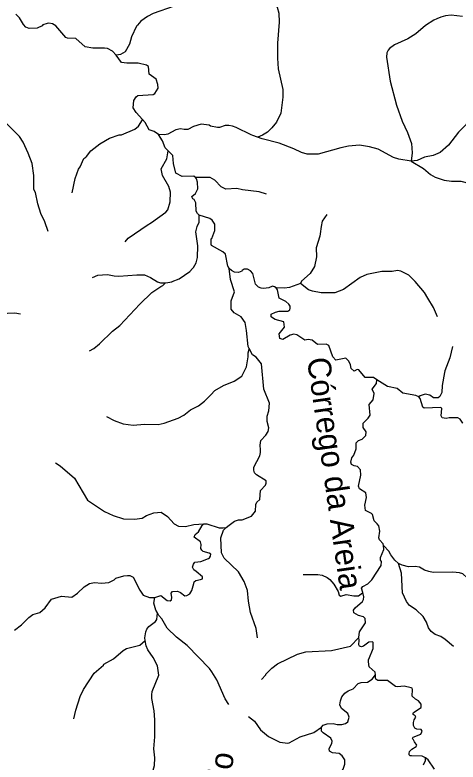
# Model space of a CAD drawing. Extents: x 393 to 446.6, y 8175.5 to 8231.
# Drawn here: x 436.82 to 440.67, y 8185.92 to 8192.41 of the extents above; entities that cross this region are included whole.
import ezdxf
from ezdxf.enums import TextEntityAlignment as Align

# ---------------------------------------------------------------- set-up
doc = ezdxf.new("R2010")
doc.units = 0
doc.header["$LTSCALE"] = 0.064
doc.linetypes.add('LONG_DASHED', pattern=[7.5, 6, -1.5])
doc.layers.add('61', color=7, linetype='Continuous')
doc.layers.add('7', color=7, linetype='Continuous', lineweight=25)
doc.layers.add('9', color=7, linetype='LONG_DASHED', lineweight=25)

msp = doc.modelspace()

# ---------------------------------------------------------------- linework, layer by layer
at = {"layer": '7'}
for points in [[(438.9963, 8192.7858), (438.997, 8192.7009), (439.005, 8192.6557), (439.0971, 8192.4813), (439.1116, 8192.4296), (439.1165, 8192.3521), (439.1019, 8192.168), (439.1019, 8192.0388), (439.1084, 8191.9452), (439.1471, 8191.7643), (439.1487, 8191.6997), (439.131, 8191.5609), (439.0922, 8191.4817), (439.0535, 8191.4316), (439.0131, 8191.3961), (438.9695, 8191.3687), (438.9289, 8191.3521), (438.9268, 8191.3513)], [(438.5521, 8192.6825), (438.4985, 8192.6721), (438.4738, 8192.6589), (438.3963, 8192.6104), (438.3382, 8192.583), (438.2622, 8192.5232), (438.2025, 8192.4893), (438.0217, 8192.4263), (437.97, 8192.4005), (437.9134, 8192.3601), (437.8842, 8192.326), (437.8747, 8192.315), (437.8327, 8192.2229), (437.8149, 8192.1583), (437.7778, 8192.0937), (437.7374, 8192.0695), (437.7003, 8192.0632), (437.6975, 8192.0627)], [(437.6975, 8192.0627), (437.668, 8192.1002), (437.6244, 8192.1212), (437.5986, 8192.126), (437.4952, 8192.1244), (437.4306, 8192.1357), (437.3483, 8192.2084), (437.2756, 8192.2116), (437.2611, 8192.218), (437.1755, 8192.3198), (437.1448, 8192.3375), (437.1141, 8192.3424), (437.098, 8192.3391), (437.0608, 8192.3278), (437.056, 8192.3198), (437.0124, 8192.2988), (436.943, 8192.2972), (436.9123, 8192.3085), (436.8929, 8192.3295), (436.859, 8192.3876), (436.8251, 8192.4215)], [(440.7103, 8192.3989), (440.6118, 8192.4118), (440.5617, 8192.407), (440.5214, 8192.3957), (440.4858, 8192.3798), (440.46, 8192.3682), (440.3889, 8192.3214), (440.3033, 8192.2487), (440.2339, 8192.2067), (440.1177, 8192.1534), (440.074, 8192.1212), (440.0643, 8192.1066), (440.053, 8192.0841), (440.0498, 8192.0453), (440.0805, 8191.8386), (440.1354, 8191.6287), (440.1854, 8191.4898), (440.2323, 8191.3929), (440.2662, 8191.296), (440.2726, 8191.2153), (440.264, 8191.1414)], [(437.9289, 8191.504), (437.873, 8191.5657), (437.8472, 8191.6076), (437.8521, 8191.6706), (437.8715, 8191.7029), (437.8876, 8191.7126), (438.0217, 8191.7207), (438.0362, 8191.732), (438.0652, 8191.7772), (438.062, 8191.8095), (438.0474, 8191.8547), (437.9861, 8191.8983), (437.9797, 8191.9645), (437.9619, 8191.9758), (437.8892, 8191.9936), (437.7924, 8191.9936), (437.7455, 8192.0017), (437.6975, 8192.0627)], [(441.1275, 8191.8102), (441.0902, 8191.7869), (441.0752, 8191.7692), (440.9848, 8191.7013), (440.9331, 8191.6448), (440.8959, 8191.5802), (440.8669, 8191.5479), (440.7409, 8191.4623), (440.6763, 8191.3945), (440.5875, 8191.2831), (440.5149, 8191.2185), (440.4535, 8191.1926), (440.3793, 8191.1781), (440.3147, 8191.149), (440.264, 8191.1414)], [(437.1067, 8190.5316), (437.0787, 8190.6142), (437.0443, 8190.6881), (437.0172, 8190.7728), (436.9962, 8190.8697), (436.9833, 8190.8972), (436.9833, 8191.0183), (436.9671, 8191.1216), (436.9349, 8191.2121), (436.8896, 8191.309), (436.859, 8191.3574), (436.7443, 8191.4688), (436.6075, 8191.6282)], [(437.3175, 8190.8663), (437.3434, 8190.9925), (437.3708, 8191.0732), (437.387, 8191.0942), (437.4177, 8191.1668), (437.4339, 8191.1784), (437.4403, 8191.183), (437.479, 8191.233), (437.5566, 8191.2928), (437.6406, 8191.3412), (437.7245, 8191.3719), (437.7439, 8191.3719), (437.8618, 8191.4219), (437.894, 8191.4478), (437.9284, 8191.5031), (437.9289, 8191.504)], [(438.0676, 8191.375), (438.028, 8191.4006), (437.9845, 8191.4139), (437.9506, 8191.4801), (437.9289, 8191.504)], [(438.9268, 8191.3513), (438.8858, 8191.3661), (438.8716, 8191.3729), (438.7418, 8191.4349), (438.7096, 8191.4478), (438.6773, 8191.4526), (438.645, 8191.4526), (438.5965, 8191.4365), (438.5804, 8191.4365), (438.5174, 8191.4478), (438.5061, 8191.4559), (438.4382, 8191.4655), (438.3704, 8191.4429), (438.322, 8191.4187), (438.2913, 8191.4171), (438.2574, 8191.4236), (438.217, 8191.4155), (438.1476, 8191.3783), (438.1185, 8191.3703), (438.0676, 8191.375)], [(438.1516, 8191.2323), (438.124, 8191.2598), (438.1008, 8191.3186), (438.0676, 8191.375)], [(440.264, 8191.1414), (440.1564, 8191.1587), (440.1112, 8191.1749), (439.9756, 8191.2459), (439.9013, 8191.2685), (439.8141, 8191.2815), (439.7172, 8191.2718), (439.6526, 8191.2588), (439.4556, 8191.2039), (439.3587, 8191.2039), (439.3103, 8191.2169), (439.244, 8191.2492), (439.1165, 8191.2992), (438.9679, 8191.3364), (438.9268, 8191.3513)], [(437.7769, 8190.4426), (437.8037, 8190.474), (437.969, 8190.5852), (438.0055, 8190.6097), (438.1298, 8190.7001), (438.1476, 8190.7211), (438.1686, 8190.789), (438.1702, 8190.873), (438.1573, 8190.9214), (438.1024, 8191.0183), (438.091, 8191.0764), (438.1395, 8191.1636), (438.1516, 8191.2323)], [(438.3875, 8190.9995), (438.3748, 8191.0134), (438.2735, 8191.0086), (438.2186, 8191.0376), (438.196, 8191.1216), (438.1928, 8191.1911), (438.1516, 8191.2323)], [(440.264, 8191.1414), (440.3711, 8191.0796), (440.4325, 8191.0279), (440.4729, 8191.0037), (440.5504, 8190.9779), (440.615, 8190.9682), (440.6958, 8190.9682), (440.8524, 8190.9278), (440.98, 8190.8584), (441.048, 8190.8355), (441.1188, 8190.8116), (441.1493, 8190.7915)], [(438.4198, 8190.6741), (438.4046, 8190.688), (438.3946, 8190.7082), (438.3914, 8190.7793), (438.3769, 8190.81), (438.3644, 8190.8167), (438.3591, 8190.8277), (438.3575, 8190.8358), (438.3882, 8190.8616), (438.4076, 8190.902), (438.4063, 8190.9611), (438.3981, 8190.9878), (438.3875, 8190.9995)], [(439.0044, 8190.8568), (438.9421, 8190.8762), (438.7968, 8190.8939), (438.7483, 8190.9052), (438.6514, 8190.8988), (438.6127, 8190.9198), (438.5577, 8190.9779), (438.5173, 8191.0005), (438.3911, 8190.9995), (438.3875, 8190.9995)], [(438.1279, 8190.0843), (438.1862, 8190.0936), (438.1863, 8190.0978), (438.2477, 8190.1188), (438.3382, 8190.1834), (438.3633, 8190.2098), (438.3704, 8190.2173), (438.3946, 8190.2593), (438.4059, 8190.3045), (438.4075, 8190.4079), (438.3914, 8190.5274), (438.4027, 8190.5758), (438.4205, 8190.613), (438.4198, 8190.6741)], [(438.6823, 8190.2091), (438.6695, 8190.2313), (438.6482, 8190.3336), (438.6272, 8190.3546), (438.5287, 8190.4111), (438.5238, 8190.4192), (438.5254, 8190.4676), (438.5303, 8190.4692), (438.5561, 8190.5403), (438.5561, 8190.5952), (438.5335, 8190.6307), (438.5141, 8190.6452), (438.4198, 8190.6741)], [(439.5298, 8190.678), (439.4911, 8190.621), (439.4798, 8190.5758), (439.4712, 8190.5118), (439.4685, 8190.4919), (439.4378, 8190.3885), (439.4394, 8190.311), (439.4216, 8190.227), (439.3845, 8190.1656), (439.3103, 8190.0994), (439.302, 8190.0793)], [(439.0911, 8190.0425), (439.0748, 8190.0518), (439.0585, 8190.0553), (439.027, 8190.0413), (438.9808, 8190.0365), (438.9582, 8190.0381), (438.9356, 8190.0478), (438.9097, 8190.0736), (438.8855, 8190.1657), (438.8662, 8190.1899), (438.8403, 8190.2028), (438.8129, 8190.2028), (438.7935, 8190.1931), (438.7919, 8190.1866), (438.7612, 8190.1754), (438.7289, 8190.1786), (438.701, 8190.1929), (438.6823, 8190.2091)], [(440.4935, 8189.79), (440.4583, 8189.8701), (440.4086, 8189.9524), (440.3792, 8190.001), (440.2985, 8190.0979), (440.2436, 8190.1511), (440.1726, 8190.1866), (440.1435, 8190.1915), (440.0983, 8190.1834), (440.0078, 8190.1834), (439.8787, 8190.1576), (439.8205, 8190.1301), (439.7473, 8190.0781), (439.6752, 8190.0268), (439.6009, 8189.9993), (439.4814, 8189.9993), (439.4055, 8190.0122), (439.3716, 8190.0251), (439.302, 8190.0793)], [(437.4931, 8190.132), (437.5404, 8190.1511), (437.5792, 8190.156), (437.6228, 8190.1576), (437.6825, 8190.1447), (437.7213, 8190.143), (437.8795, 8190.1559), (437.9441, 8190.1543), (437.9958, 8190.1317), (438.0587, 8190.0946), (438.083, 8190.0865), (438.1279, 8190.0843)], [(437.4676, 8189.4947), (437.5049, 8189.5149), (437.5534, 8189.5536), (437.6664, 8189.6651), (437.731, 8189.7151), (437.9037, 8189.9008), (438.0087, 8190.0009), (438.0862, 8190.0542), (438.104, 8190.0607), (438.1279, 8190.0843)], [(439.302, 8190.0793), (439.2069, 8190.0445), (439.1617, 8190.0381), (439.0911, 8190.0425)], [(439.9641, 8189.2414), (439.9361, 8189.2623), (439.8743, 8189.2629), (439.8641, 8189.263), (439.8076, 8189.3276), (439.7931, 8189.3308), (439.7688, 8189.3179), (439.7414, 8189.3405), (439.7366, 8189.3712), (439.722, 8189.4035), (439.6962, 8189.4293), (439.6089, 8189.4131), (439.5831, 8189.4422), (439.5476, 8189.5391), (439.525, 8189.552), (439.4491, 8189.5488), (439.4023, 8189.5859), (439.3684, 8189.594), (439.3393, 8189.5859), (439.2682, 8189.6328), (439.2424, 8189.6376), (439.2101, 8189.6312), (439.1488, 8189.5924), (439.1229, 8189.6021), (439.1165, 8189.6408), (439.1617, 8189.7006), (439.1552, 8189.7458), (439.081, 8189.7668), (439.0567, 8189.7813), (439.0454, 8189.791), (439.0454, 8189.812), (439.0842, 8189.8314), (439.1165, 8189.8394), (439.1924, 8189.8394), (439.2085, 8189.8491), (439.2117, 8189.8653), (439.2101, 8189.8815), (439.1988, 8189.8992), (439.1746, 8189.9234), (439.1164, 8189.9509), (439.1027, 8190.0239), (439.0911, 8190.0425)], [(436.8667, 8189.8133), (436.8186, 8189.8217), (436.7535, 8189.8189), (436.6717, 8189.8153), (436.5134, 8189.7958), (436.4618, 8189.7797), (436.3843, 8189.77), (436.2626, 8189.7881), (436.259, 8189.7886)], [(440.6224, 8189.5309), (440.5988, 8189.4326), (440.5572, 8189.3205), (440.552, 8189.3066), (440.5342, 8189.1936), (440.531, 8189.1306), (440.5116, 8189.0967), (440.4987, 8189.0853), (440.4568, 8189.0853), (440.4245, 8189.1079), (440.3857, 8189.1176), (440.3405, 8189.1031), (440.3292, 8189.0934)], [(440.0218, 8187.8022), (440.0204, 8187.8174), (439.9885, 8187.8517), (439.9836, 8187.8694), (439.9901, 8187.9276), (439.982, 8187.9744), (439.9667, 8187.9909), (439.9432, 8188.0163), (439.9271, 8188.0712), (439.919, 8188.0809), (439.8657, 8188.1068), (439.8609, 8188.1536), (439.8738, 8188.2182), (439.869, 8188.2586), (439.814, 8188.2941), (439.806, 8188.3183), (439.827, 8188.412), (439.8221, 8188.4605), (439.7979, 8188.4895), (439.7672, 8188.4943), (439.7446, 8188.5073), (439.7382, 8188.525), (439.7462, 8188.5638), (439.7656, 8188.5864), (439.785, 8188.6413), (439.785, 8188.6946), (439.806, 8188.714), (439.8383, 8188.7269), (439.8706, 8188.7592), (439.8722, 8188.7915), (439.8464, 8188.827), (439.8464, 8188.8641), (439.89, 8188.9077), (439.9061, 8188.9352), (439.8996, 8189.0272), (439.9336, 8189.0692), (439.9432, 8189.1225), (439.9239, 8189.1596), (439.9626, 8189.2097), (439.9641, 8189.2414)], [(440.3292, 8189.0934), (440.3042, 8189.1045), (440.1919, 8189.1257), (440.1419, 8189.1677), (440.0579, 8189.1838), (439.9641, 8189.2414)], [(440.7119, 8188.8644), (440.7118, 8188.8652), (440.6909, 8188.8997), (440.6699, 8188.9126), (440.5924, 8188.9126), (440.5666, 8188.9061), (440.5326, 8188.911), (440.5246, 8188.9287), (440.5287, 8188.9933), (440.5217, 8189.0003), (440.3776, 8188.9949), (440.3647, 8189.0046), (440.3421, 8189.0789), (440.3292, 8189.0934)], [(439.8427, 8187.393), (439.8327, 8187.4305), (439.842, 8187.4468), (439.8874, 8187.4689), (439.9222, 8187.5045), (440.0013, 8187.6272), (440.0046, 8187.6627), (439.9965, 8187.6756), (439.9965, 8187.6983), (440.0251, 8187.7662), (440.0218, 8187.8022)], [(440.1535, 8187.6449), (440.1225, 8187.674), (440.0853, 8187.7209), (440.0692, 8187.7532), (440.0251, 8187.7988), (440.0218, 8187.8022)], [(440.6321, 8186.9233), (440.5601, 8186.9861), (440.5214, 8187.0103), (440.4729, 8187.0281), (440.4374, 8187.0539), (440.4131, 8187.0879), (440.397, 8187.1363), (440.3679, 8187.1848), (440.3082, 8187.2429), (440.2501, 8187.28), (440.2226, 8187.314), (440.1887, 8187.3915), (440.179, 8187.5626), (440.1535, 8187.6449)], [(440.7866, 8187.4863), (440.7135, 8187.5545), (440.6844, 8187.5642), (440.6247, 8187.5707), (440.4535, 8187.5674), (440.4164, 8187.5771), (440.3793, 8187.5868), (440.3373, 8187.6126), (440.2985, 8187.6191), (440.2404, 8187.6175), (440.1855, 8187.6304), (440.1535, 8187.6449)], [(439.3256, 8187.5497), (439.4507, 8187.5514), (439.4892, 8187.5444), (439.5331, 8187.5254), (439.5557, 8187.5077), (439.5912, 8187.4657), (439.6283, 8187.4011), (439.6364, 8187.3705), (439.6526, 8187.3607), (439.6978, 8187.3753), (439.7656, 8187.364), (439.8044, 8187.3656), (439.8397, 8187.3909), (439.8427, 8187.393)], [(439.8077, 8187.0026), (439.8147, 8187.0503), (439.8673, 8187.1298), (439.8641, 8187.1686), (439.848, 8187.1815), (439.8043, 8187.1944), (439.7656, 8187.2154), (439.7624, 8187.2397), (439.7753, 8187.2606), (439.8415, 8187.3156), (439.8496, 8187.3333), (439.8525, 8187.356), (439.8427, 8187.393)], [(438.9628, 8186.637), (439.0002, 8186.6777), (439.0002, 8186.6842), (439.0535, 8186.7359), (439.1019, 8186.773), (439.2747, 8186.8569), (439.349, 8186.8779), (439.5719, 8186.8892), (439.7362, 8186.9258), (439.8077, 8187.0026)], [(439.9521, 8186.6765), (439.9513, 8186.7019), (439.898, 8186.7471), (439.8915, 8186.7908), (439.8915, 8186.8117), (439.8964, 8186.8134), (439.9319, 8186.907), (439.9335, 8186.9587), (439.9287, 8186.9651), (439.8964, 8186.9619), (439.8496, 8186.928), (439.8302, 8186.9215), (439.8141, 8186.9264), (439.8077, 8186.9386), (439.8124, 8186.9805), (439.8077, 8187.0026)], [(440.3889, 8185.9571), (440.3582, 8185.972), (440.2662, 8185.9736), (440.2533, 8185.9753), (440.2468, 8185.9833), (440.2447, 8185.9943), (440.25, 8186.0129), (440.2678, 8186.0318), (440.3082, 8186.0544), (440.3114, 8186.0673), (440.2936, 8186.0948), (440.2833, 8186.1129), (440.2772, 8186.119), (440.2753, 8186.1258), (440.2795, 8186.135), (440.3469, 8186.1626), (440.3599, 8186.1884), (440.3501, 8186.2029), (440.313, 8186.2046), (440.2953, 8186.2142), (440.2824, 8186.2385), (440.2825, 8186.2645), (440.2888, 8186.2869), (440.3033, 8186.3095), (440.2983, 8186.3219), (440.2816, 8186.3339), (440.2807, 8186.3418), (440.2851, 8186.3507), (440.3502, 8186.3951), (440.3518, 8186.4242), (440.3275, 8186.4516), (440.3001, 8186.4662), (440.2727, 8186.492), (440.2745, 8186.5512), (440.2727, 8186.5615), (440.2646, 8186.5663), (440.2016, 8186.5792), (440.1435, 8186.5727), (440.1273, 8186.5776), (440.0563, 8186.6276), (439.9723, 8186.6276), (439.9561, 8186.6389), (439.9528, 8186.6554), (439.9521, 8186.6765)], [(440.3712, 8185.8962), (440.3889, 8185.9327), (440.3889, 8185.9571)], [(440.4664, 8185.8574), (440.4112, 8185.9396), (440.3889, 8185.9571)]]:
    msp.add_lwpolyline(points, dxfattribs=at)
at = {"layer": '9'}
for points in [[(438.8557, 8189.5133), (438.8453, 8189.5328), (438.8323, 8189.6699), (438.8194, 8189.741), (438.7854, 8189.791), (438.7257, 8189.8233), (438.6982, 8189.8556), (438.6982, 8189.9299), (438.7273, 8190.0074), (438.6918, 8190.114), (438.6823, 8190.2091)], [(437.6158, 8188.9228), (437.6825, 8188.8884), (437.759, 8188.8595), (437.8466, 8188.8478), (437.9457, 8188.8577), (438.0636, 8188.8528), (438.1169, 8188.8658), (438.238, 8188.9093), (438.2881, 8188.9352), (438.3462, 8188.982), (438.414, 8189.0175), (438.4673, 8189.0563), (438.5212, 8189.1122), (438.5578, 8189.15), (438.632, 8189.1935), (438.7241, 8189.2307), (438.7903, 8189.2743), (438.8306, 8189.3551), (438.8452, 8189.4422), (438.8452, 8189.4761), (438.8546, 8189.5095), (438.8557, 8189.5133)], [(438.6555, 8187.9597), (438.681, 8187.9784), (438.7277, 8188.0126), (438.7626, 8188.0242), (438.7953, 8188.0242), (438.8744, 8188.058), (438.9105, 8188.0993), (438.914, 8188.1598), (438.9222, 8188.1773), (438.949, 8188.2029), (438.9525, 8188.2815), (438.9968, 8188.3268), (439.0038, 8188.3443), (439.0014, 8188.3641), (438.9187, 8188.4153), (438.9024, 8188.4339), (438.8955, 8188.456), (438.8966, 8188.4816), (438.9479, 8188.5811), (438.9549, 8188.609), (438.9532, 8188.6328), (438.9502, 8188.6742), (438.956, 8188.7138), (439.0003, 8188.7621), (439.0189, 8188.7923), (439.0248, 8188.8249), (439.0119, 8188.8785), (439.0108, 8188.9262), (439.026, 8188.9733), (439.033, 8189.0385), (438.9817, 8189.1607), (438.9615, 8189.3825), (438.9146, 8189.439), (438.8839, 8189.46), (438.8557, 8189.5133)], [(437.1698, 8188.5202), (437.213, 8188.4945), (437.3353, 8188.3877), (437.45, 8188.1956), (437.5969, 8188.0987), (437.6712, 8188.0616), (437.7617, 8188.0341), (437.8569, 8188.0309), (437.9247, 8188.0406), (437.9619, 8188.0632), (438.0249, 8188.0874), (438.0895, 8188.0906), (438.146, 8188.0551), (438.2025, 8187.9905), (438.2413, 8187.9711), (438.301, 8187.9663), (438.3737, 8187.984), (438.4621, 8187.9894)], [(438.0356, 8187.3509), (438.086, 8187.3679), (438.1408, 8187.3231), (438.1687, 8187.3219), (438.1792, 8187.3301), (438.1827, 8187.351), (438.1769, 8187.3871), (438.1897, 8187.4022), (438.2316, 8187.4046), (438.2572, 8187.3941), (438.2957, 8187.365), (438.3132, 8187.3679), (438.34, 8187.3819), (438.3575, 8187.4121), (438.3728, 8187.4705), (438.3765, 8187.4855), (438.3903, 8187.4993), (438.4332, 8187.5052), (438.4479, 8187.5126), (438.4479, 8187.5303), (438.3947, 8187.5771), (438.374, 8187.5907), (438.3621, 8187.6145), (438.3704, 8187.6401), (438.3833, 8187.6562), (438.4334, 8187.6643), (438.5028, 8187.6902), (438.5109, 8187.695), (438.5199, 8187.7096), (438.5222, 8187.7273), (438.5084, 8187.7364), (438.456, 8187.7499), (438.4443, 8187.7611), (438.4338, 8187.777), (438.4382, 8187.8121), (438.4318, 8187.8339), (438.3771, 8187.8754), (438.3864, 8187.8975), (438.4132, 8187.9207), (438.4458, 8187.9766), (438.4621, 8187.9894)], [(438.4621, 8187.9894), (438.4866, 8187.9906), (438.5949, 8187.9562), (438.6299, 8187.955), (438.6555, 8187.9597)], [(438.9287, 8186.9997), (438.9162, 8187.0814), (438.8661, 8187.2203), (438.8484, 8187.3188), (438.8395, 8187.4117), (438.8387, 8187.4205), (438.8129, 8187.4899), (438.7612, 8187.5723), (438.6385, 8187.6934), (438.6142, 8187.737), (438.6078, 8187.8694), (438.632, 8187.934), (438.6555, 8187.9597)], [(436.8147, 8187.0665), (436.8753, 8187.1125), (436.9405, 8187.1765), (436.9753, 8187.2025), (437.035, 8187.2203), (437.0802, 8187.259), (437.1367, 8187.3349), (437.2239, 8187.3607), (437.3127, 8187.3527), (437.3628, 8187.3882), (437.4193, 8187.4431), (437.4661, 8187.4705), (437.5114, 8187.4818), (437.5711, 8187.4754), (437.6341, 8187.4818), (437.6825, 8187.5028), (437.6971, 8187.519), (437.7659, 8187.5394), (437.7985, 8187.5417), (437.8182, 8187.54), (437.8472, 8187.5255), (437.9054, 8187.4141), (437.9345, 8187.3705), (437.9894, 8187.351), (438.0356, 8187.3509)], [(438.0592, 8187.2159), (438.0441, 8187.2403), (438.0254, 8187.3008), (438.0356, 8187.3509)], [(437.9522, 8186.9778), (437.9485, 8187), (437.9555, 8187.0512), (437.966, 8187.0756), (437.9834, 8187.0989), (438.0417, 8187.1408), (438.0522, 8187.1588), (438.0592, 8187.2159)], [(438.6792, 8186.4198), (438.6465, 8186.4694), (438.5739, 8186.6357), (438.5298, 8186.703), (438.5093, 8186.7342), (438.3155, 8186.9328), (438.2235, 8187.0055), (438.1411, 8187.083), (438.0959, 8187.1638), (438.0685, 8187.1928), (438.0592, 8187.2159)], [(437.3311, 8186.2941), (437.3466, 8186.3709), (437.387, 8186.4904), (437.4161, 8186.5501), (437.5065, 8186.6922), (437.5889, 8186.7617), (437.5921, 8186.7698), (437.6745, 8186.8182), (437.7584, 8186.8908), (437.7891, 8186.9054), (437.9038, 8186.936), (437.9497, 8186.9756), (437.9522, 8186.9778)], [(437.99, 8185.7741), (438.0145, 8185.8276), (438.0313, 8185.8897), (438.0361, 8185.9575), (438.0265, 8186.035), (438.0362, 8186.1384), (438.0361, 8186.2869), (438.0297, 8186.3645), (438.0087, 8186.471), (438.0087, 8186.5033), (438.012, 8186.534), (438.0701, 8186.6761), (438.0571, 8186.7552), (438.02, 8186.8295), (437.9748, 8186.8957), (437.9602, 8186.9296), (437.9522, 8186.9778)], [(439.4839, 8186.224), (439.4978, 8186.2403), (439.5328, 8186.2519), (439.584, 8186.2542), (439.6213, 8186.2461), (439.6609, 8186.2461), (439.6923, 8186.2542), (439.7121, 8186.2682), (439.7249, 8186.3095), (439.7133, 8186.3421), (439.6574, 8186.3863), (439.6446, 8186.4177), (439.6481, 8186.4526), (439.6609, 8186.4875), (439.6877, 8186.5178), (439.7169, 8186.5382), (439.7588, 8186.5556), (439.8019, 8186.6033), (439.8287, 8186.6115), (439.8835, 8186.6144), (439.9254, 8186.64), (439.9521, 8186.6765)], [(438.8503, 8186.3164), (438.9017, 8186.274), (438.9534, 8186.2013), (439.0244, 8186.1416), (439.1213, 8186.0932), (439.1908, 8186.085), (439.202, 8186.0883), (439.2973, 8186.14), (439.4168, 8186.1771), (439.4839, 8186.224)], [(439.6487, 8185.8321), (439.6584, 8185.8368), (439.6724, 8185.8577), (439.6864, 8185.902), (439.6881, 8185.9397), (439.6639, 8185.9753), (439.638, 8185.9946), (439.5785, 8185.9989), (439.5524, 8186.014), (439.5492, 8186.0334), (439.553, 8186.0436), (439.575, 8186.0802), (439.5761, 8186.1015), (439.5654, 8186.1274), (439.499, 8186.1728), (439.485, 8186.1891), (439.4839, 8186.224)]]:
    msp.add_lwpolyline(points, dxfattribs=at)

# ---------------------------------------------------------------- texts
at = {"layer": '61'}
for s, rotation, p in [('Córrego da Areia', 278.141, (439.501, 8188.4163)), ('Córrego do Idevaldo', 82.248, (438.5614, 8184.7915))]:
    msp.add_text(s, height=0.2, rotation=rotation, dxfattribs=at).set_placement(p, align=Align.CENTER)

doc.saveas('drawing.dxf')
